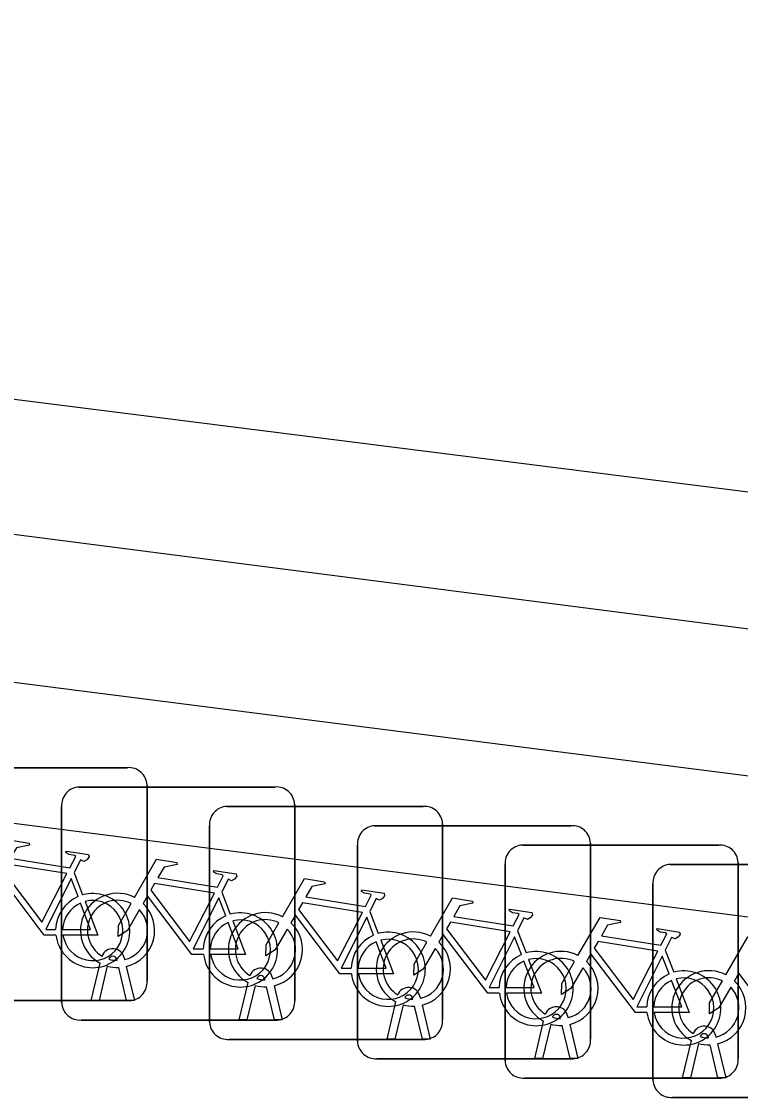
# Model space of a CAD drawing. Extents: x 160664 to 161506, y 382245 to 383288.
# Drawn here: x 160885.651 to 160888.734, y 383230.347 to 383234.961 of the extents above; entities that cross this region are included whole.
import ezdxf

# ---------------------------------------------------------------- set-up
doc = ezdxf.new("R2010")
doc.units = 0
for name, color, linetype in [('IMGEO_Fietsenrek', 7, 'Continuous'), ('IMGEO_Hek', 7, 'Continuous'), ('IMGEO_Parkeervlak_open', 7, 'Continuous'), ('IMGEO_Voetgangersgebied_open', 7, 'Continuous')]:
    doc.layers.add(name, color=color, linetype=linetype)

msp = doc.modelspace()

# ---------------------------------------------------------------- linework, layer by layer
at = {"layer": 'IMGEO_Fietsenrek'}
for p, q in [((160885.2649, 383231.7615), (160886.1058, 383231.7615)), ((160886.1058, 383231.7615), (160885.2649, 383231.7615)), ((160885.8979, 383231.6785), (160886.7388, 383231.6785)), ((160886.7388, 383231.6785), (160885.8979, 383231.6785)), ((160886.1895, 383231.6871), (160886.1895, 383230.8462)), ((160886.1895, 383230.8462), (160886.1895, 383231.6871)), ((160885.8235, 383230.7539), (160885.8235, 383231.5948)), ((160885.8235, 383231.5948), (160885.8235, 383230.7539)), ((160886.5319, 383231.5955), (160887.3728, 383231.5955)), ((160887.3728, 383231.5955), (160886.5319, 383231.5955)), ((160886.8225, 383231.6041), (160886.8225, 383230.7632)), ((160886.8225, 383230.7632), (160886.8225, 383231.6041)), ((160886.4575, 383230.6709), (160886.4575, 383231.5118)), ((160886.4575, 383231.5118), (160886.4575, 383230.6709)), ((160887.1659, 383231.5125), (160888.0068, 383231.5125)), ((160888.0068, 383231.5125), (160887.1659, 383231.5125)), ((160887.4565, 383231.5211), (160887.4565, 383230.6802)), ((160887.4565, 383230.6802), (160887.4565, 383231.5211)), ((160888.0905, 383231.4381), (160888.0905, 383230.5972)), ((160888.0905, 383230.5972), (160888.0905, 383231.4381)), ((160887.0915, 383230.5879), (160887.0915, 383231.4288)), ((160887.0915, 383231.4288), (160887.0915, 383230.5879)), ((160887.7989, 383231.4295), (160888.6398, 383231.4295)), ((160888.6398, 383231.4295), (160887.7989, 383231.4295)), ((160887.7245, 383230.5049), (160887.7245, 383231.3458)), ((160887.7245, 383231.3458), (160887.7245, 383230.5049)), ((160888.4329, 383231.3465), (160889.2738, 383231.3465)), ((160889.2738, 383231.3465), (160888.4329, 383231.3465)), ((160888.7235, 383231.3551), (160888.7235, 383230.5142)), ((160888.7235, 383230.5142), (160888.7235, 383231.3551)), ((160885.8772, 383231.3112), (160885.9135, 383231.216)), ((160888.3585, 383230.4219), (160888.3585, 383231.2628)), ((160888.3585, 383231.2628), (160888.3585, 383230.4219)), ((160886.5102, 383231.2282), (160886.5465, 383231.133)), ((160887.1442, 383231.1452), (160887.1805, 383231.05)), ((160887.7782, 383231.0622), (160887.8145, 383230.967)), ((160888.4112, 383230.9792), (160888.4475, 383230.884)), ((160885.9505, 383230.7633), (160885.9888, 383230.9233)), ((160886.0609, 383230.9349), (160886.0599, 383230.9392)), ((160886.0916, 383230.9464), (160886.0934, 383230.9385)), ((160886.0192, 383230.9111), (160885.9839, 383230.7633)), ((160886.102, 383230.7633), (160886.0681, 383230.905)), ((160886.1004, 383230.9093), (160886.1354, 383230.7633)), ((160886.5845, 383230.6803), (160886.6228, 383230.8403)), ((160886.6949, 383230.8519), (160886.6939, 383230.8562)), ((160886.7256, 383230.8634), (160886.7274, 383230.8555)), ((160886.6532, 383230.8281), (160886.6179, 383230.6803)), ((160886.736, 383230.6803), (160886.7021, 383230.822)), ((160886.7344, 383230.8263), (160886.7694, 383230.6803)), ((160886.1151, 383230.7625), (160885.2742, 383230.7625)), ((160885.2742, 383230.7625), (160886.1151, 383230.7625)), ((160885.9839, 383230.7633), (160885.9505, 383230.7633)), ((160886.1354, 383230.7633), (160886.102, 383230.7633)), ((160887.2185, 383230.5973), (160887.2568, 383230.7573)), ((160887.2872, 383230.7451), (160887.2519, 383230.5973)), ((160887.3289, 383230.7689), (160887.3279, 383230.7732)), ((160887.37, 383230.5973), (160887.3361, 383230.739)), ((160887.3596, 383230.7804), (160887.3614, 383230.7725)), ((160887.3684, 383230.7433), (160887.4034, 383230.5973)), ((160887.9926, 383230.6974), (160887.9944, 383230.6895)), ((160886.7481, 383230.6795), (160885.9072, 383230.6795)), ((160885.9072, 383230.6795), (160886.7481, 383230.6795)), ((160886.6179, 383230.6803), (160886.5845, 383230.6803)), ((160886.7694, 383230.6803), (160886.736, 383230.6803)), ((160887.8515, 383230.5143), (160887.8898, 383230.6743)), ((160887.9202, 383230.6621), (160887.8849, 383230.5143)), ((160887.9619, 383230.6859), (160887.9609, 383230.6902)), ((160888.003, 383230.5143), (160887.9691, 383230.656)), ((160888.0014, 383230.6603), (160888.0364, 383230.5143)), ((160888.5959, 383230.6029), (160888.5949, 383230.6072)), ((160888.6266, 383230.6144), (160888.6284, 383230.6065)), ((160887.3821, 383230.5965), (160886.5412, 383230.5965)), ((160886.5412, 383230.5965), (160887.3821, 383230.5965)), ((160887.2519, 383230.5973), (160887.2185, 383230.5973)), ((160887.4034, 383230.5973), (160887.37, 383230.5973)), ((160888.4855, 383230.4313), (160888.5238, 383230.5913)), ((160888.5542, 383230.5791), (160888.5189, 383230.4313)), ((160888.637, 383230.4313), (160888.6031, 383230.573)), ((160888.6354, 383230.5773), (160888.6704, 383230.4313)), ((160888.0161, 383230.5135), (160887.1752, 383230.5135)), ((160887.1752, 383230.5135), (160888.0161, 383230.5135)), ((160887.8849, 383230.5143), (160887.8515, 383230.5143)), ((160888.0364, 383230.5143), (160888.003, 383230.5143)), ((160888.6491, 383230.4305), (160887.8082, 383230.4305)), ((160887.8082, 383230.4305), (160888.6491, 383230.4305)), ((160888.5189, 383230.4313), (160888.4855, 383230.4313)), ((160888.6704, 383230.4313), (160888.637, 383230.4313)), ((160889.2831, 383230.3475), (160888.4422, 383230.3475)), ((160888.4422, 383230.3475), (160889.2831, 383230.3475))]:
    msp.add_line(p, q, dxfattribs=at)
for points in [[(160885.5031, 383231.2882), (160885.5978, 383231.4517), (160885.684, 383231.4379), (160885.6857, 383231.4292), (160885.6296, 383231.4183), (160885.6034, 383231.373), (160885.8586, 383231.3322)], [(160885.8586, 383231.3322), (160885.8836, 383231.381), (160885.8785, 383231.385), (160885.8553, 383231.3887), (160885.8426, 383231.3962), (160885.8416, 383231.3993), (160885.8438, 383231.4039), (160885.9386, 383231.3888), (160885.9409, 383231.3785), (160885.9315, 383231.3661), (160885.9191, 383231.3597), (160885.9046, 383231.3659), (160885.8772, 383231.3112)], [(160885.8457, 383231.307), (160885.5889, 383231.348), (160885.5722, 383231.3192), (160885.7392, 383231.0989), (160885.8457, 383231.307)], [(160886.1361, 383231.2052), (160886.2308, 383231.3687), (160886.317, 383231.3549), (160886.3187, 383231.3462), (160886.2626, 383231.3353), (160886.2364, 383231.29), (160886.4916, 383231.2492)], [(160885.7988, 383231.0435), (160885.7491, 383231.0436), (160885.5584, 383231.2953), (160885.5394, 383231.2625)], [(160886.4916, 383231.2492), (160886.5166, 383231.298), (160886.5115, 383231.302), (160886.4883, 383231.3057), (160886.4756, 383231.3132), (160886.4746, 383231.3163), (160886.4768, 383231.3209), (160886.5716, 383231.3058), (160886.5739, 383231.2955), (160886.5645, 383231.2831), (160886.5521, 383231.2767), (160886.5376, 383231.2829), (160886.5102, 383231.2282)], [(160885.8937, 383231.209), (160885.8644, 383231.2858), (160885.755, 383231.0677), (160885.7977, 383231.0676)], [(160886.4787, 383231.224), (160886.2219, 383231.265), (160886.2052, 383231.2362), (160886.3722, 383231.0159), (160886.4787, 383231.224)], [(160886.7701, 383231.1222), (160886.8648, 383231.2857), (160886.951, 383231.2719), (160886.9527, 383231.2632), (160886.8966, 383231.2523), (160886.8704, 383231.207), (160887.1256, 383231.1662)], [(160886.4318, 383230.9605), (160886.3821, 383230.9606), (160886.1914, 383231.2123), (160886.1724, 383231.1795)], [(160886.5267, 383231.126), (160886.4974, 383231.2028), (160886.388, 383230.9847), (160886.4307, 383230.9846)], [(160887.1256, 383231.1662), (160887.1506, 383231.215), (160887.1455, 383231.219), (160887.1223, 383231.2227), (160887.1096, 383231.2302), (160887.1086, 383231.2333), (160887.1108, 383231.2379), (160887.2056, 383231.2228), (160887.2079, 383231.2125), (160887.1985, 383231.2001), (160887.1861, 383231.1937), (160887.1716, 383231.1999), (160887.1442, 383231.1452)], [(160887.4041, 383231.0392), (160887.4988, 383231.2027), (160887.585, 383231.1889), (160887.5867, 383231.1802), (160887.5306, 383231.1693), (160887.5044, 383231.124), (160887.7596, 383231.0832)], [(160885.8277, 383231.0675), (160885.9476, 383231.0673), (160885.9044, 383231.1809)], [(160885.9242, 383231.1878), (160885.9792, 383231.0432), (160885.8291, 383231.0435)], [(160886.1568, 383231.1527), (160886.1052, 383231.0635), (160886.0653, 383231.0375), (160886.0665, 383231.085), (160886.121, 383231.1792)], [(160887.1127, 383231.141), (160886.8559, 383231.182), (160886.8392, 383231.1532), (160887.0062, 383230.9329), (160887.1127, 383231.141)], [(160887.7596, 383231.0832), (160887.7846, 383231.132), (160887.7795, 383231.136), (160887.7563, 383231.1397), (160887.7436, 383231.1472), (160887.7426, 383231.1503), (160887.7448, 383231.1549), (160887.8396, 383231.1398), (160887.8419, 383231.1295), (160887.8325, 383231.1171), (160887.8201, 383231.1107), (160887.8056, 383231.1169), (160887.7782, 383231.0622)], [(160887.0658, 383230.8775), (160887.0161, 383230.8776), (160886.8254, 383231.1293), (160886.8064, 383231.0965)], [(160887.1607, 383231.043), (160887.1314, 383231.1198), (160887.022, 383230.9017), (160887.0647, 383230.9016)], [(160888.0371, 383230.9562), (160888.1318, 383231.1197), (160888.218, 383231.1059), (160888.2197, 383231.0972), (160888.1636, 383231.0863), (160888.1374, 383231.041), (160888.3926, 383231.0002)], [(160886.4607, 383230.9845), (160886.5806, 383230.9843), (160886.5374, 383231.0979)], [(160886.5572, 383231.1048), (160886.6122, 383230.9602), (160886.4621, 383230.9605)], [(160886.7908, 383231.0697), (160886.7392, 383230.9805), (160886.6993, 383230.9545), (160886.7005, 383231.002), (160886.755, 383231.0962)], [(160887.7467, 383231.058), (160887.4899, 383231.099), (160887.4732, 383231.0702), (160887.6402, 383230.8499), (160887.7467, 383231.058)], [(160888.3926, 383231.0002), (160888.4176, 383231.049), (160888.4125, 383231.053), (160888.3893, 383231.0567), (160888.3766, 383231.0642), (160888.3756, 383231.0673), (160888.3778, 383231.0719), (160888.4726, 383231.0568), (160888.4749, 383231.0465), (160888.4655, 383231.0341), (160888.4531, 383231.0277), (160888.4386, 383231.0339), (160888.4112, 383230.9792)], [(160887.1912, 383231.0218), (160887.2462, 383230.8772), (160887.0961, 383230.8775)], [(160887.6998, 383230.7945), (160887.6501, 383230.7946), (160887.4594, 383231.0463), (160887.4404, 383231.0135)], [(160887.7947, 383230.96), (160887.7654, 383231.0368), (160887.656, 383230.8187), (160887.6987, 383230.8186)], [(160888.3797, 383230.975), (160888.1229, 383231.016), (160888.1062, 383230.9872), (160888.2732, 383230.7669), (160888.3797, 383230.975)], [(160888.6711, 383230.8732), (160888.7658, 383231.0367), (160888.852, 383231.0229), (160888.8537, 383231.0142), (160888.7976, 383231.0033), (160888.7714, 383230.958), (160889.0266, 383230.9172)], [(160887.0947, 383230.9015), (160887.2146, 383230.9013), (160887.1714, 383231.0149)], [(160887.4248, 383230.9867), (160887.3732, 383230.8975), (160887.3333, 383230.8715), (160887.3345, 383230.919), (160887.389, 383231.0132)], [(160887.7287, 383230.8185), (160887.8486, 383230.8183), (160887.8054, 383230.9319)], [(160887.8252, 383230.9388), (160887.8802, 383230.7942), (160887.7301, 383230.7945)], [(160888.0578, 383230.9037), (160888.0062, 383230.8145), (160887.9663, 383230.7885), (160887.9675, 383230.836), (160888.022, 383230.9302)], [(160888.3328, 383230.7115), (160888.2831, 383230.7116), (160888.0924, 383230.9633), (160888.0734, 383230.9305)], [(160888.4277, 383230.877), (160888.3984, 383230.9538), (160888.289, 383230.7357), (160888.3317, 383230.7356)], [(160888.9668, 383230.6285), (160888.9171, 383230.6286), (160888.7264, 383230.8803), (160888.7074, 383230.8475)], [(160888.3617, 383230.7355), (160888.4816, 383230.7353), (160888.4384, 383230.8489)], [(160888.4582, 383230.8558), (160888.5132, 383230.7112), (160888.3631, 383230.7115)], [(160888.6918, 383230.8207), (160888.6402, 383230.7315), (160888.6003, 383230.7055), (160888.6015, 383230.753), (160888.656, 383230.8472)]]:
    msp.add_lwpolyline(points, dxfattribs=at)
for centre, radius, start, end in [((160886.1116, 383231.6838), 0.0779, 2.4484, 94.2845), ((160886.1116, 383231.6838), 0.0779, 2.4484, 94.2845), ((160885.9012, 383231.6006), 0.0779, 92.4484, 184.2845), ((160885.9012, 383231.6006), 0.0779, 92.4484, 184.2845), ((160886.7446, 383231.6008), 0.0779, 2.4484, 94.2845), ((160886.7446, 383231.6008), 0.0779, 2.4484, 94.2845), ((160886.5352, 383231.5176), 0.0779, 92.4484, 184.2845), ((160886.5352, 383231.5176), 0.0779, 92.4484, 184.2845), ((160887.3786, 383231.5178), 0.0779, 2.4484, 94.2845), ((160887.3786, 383231.5178), 0.0779, 2.4484, 94.2845), ((160887.1692, 383231.4346), 0.0779, 92.4484, 184.2845), ((160887.1692, 383231.4346), 0.0779, 92.4484, 184.2845), ((160888.0126, 383231.4348), 0.0779, 2.4484, 94.2845), ((160888.0126, 383231.4348), 0.0779, 2.4484, 94.2845), ((160887.8022, 383231.3516), 0.0779, 92.4484, 184.2845), ((160887.8022, 383231.3516), 0.0779, 92.4484, 184.2845), ((160888.6456, 383231.3518), 0.0779, 2.4484, 94.2845), ((160888.6456, 383231.3518), 0.0779, 2.4484, 94.2845), ((160888.4362, 383231.2686), 0.0779, 92.4484, 184.2845), ((160888.4362, 383231.2686), 0.0779, 92.4484, 184.2845), ((160885.9567, 383231.0629), 0.159, 113.3408, 178.3217), ((160885.9567, 383231.0629), 0.159, 187.0065, 105.7708), ((160886.0631, 383231.0639), 0.159, 62.6766, 242.1369), ((160885.9567, 383231.0629), 0.129, 113.923, 177.9556), ((160885.9567, 383231.0629), 0.129, 188.6715, 104.5883), ((160886.0631, 383231.0639), 0.129, 63.3192, 238.903), ((160886.0631, 383231.0639), 0.159, 283.5766, 46.6042), ((160886.0631, 383231.0639), 0.129, 283.6043, 43.4302), ((160886.5897, 383230.9799), 0.159, 113.3408, 178.3217), ((160886.5897, 383230.9799), 0.159, 187.0065, 105.7708), ((160886.5897, 383230.9799), 0.129, 188.6715, 104.5883), ((160886.6971, 383230.9809), 0.159, 62.6766, 242.1369), ((160886.6971, 383230.9809), 0.129, 63.3192, 238.903), ((160886.5897, 383230.9799), 0.129, 113.923, 177.9556), ((160886.6971, 383230.9809), 0.129, 283.6043, 43.4302), ((160886.6971, 383230.9809), 0.159, 283.5766, 46.6042), ((160887.2237, 383230.8969), 0.159, 113.3408, 178.3217), ((160887.2237, 383230.8969), 0.159, 187.0065, 105.7708), ((160887.2237, 383230.8969), 0.129, 188.6715, 104.5883), ((160887.3311, 383230.8979), 0.159, 62.6766, 242.1369), ((160887.3311, 383230.8979), 0.129, 63.3192, 238.903), ((160886.0429, 383230.9353), 0.0499, 12.8025, 158.6934), ((160887.2237, 383230.8969), 0.129, 113.923, 177.9556), ((160887.3311, 383230.8979), 0.129, 283.6043, 43.4302), ((160887.3311, 383230.8979), 0.159, 283.5766, 46.6042), ((160887.8577, 383230.8139), 0.159, 187.0065, 105.7708), ((160887.9641, 383230.8149), 0.159, 62.6766, 242.1369), ((160886.0429, 383230.9353), 0.0174, 12.8025, 163.4502), ((160886.0631, 383231.0639), 0.129, 253.415, 269.0204), ((160887.8577, 383230.8139), 0.159, 113.3408, 178.3217), ((160887.8577, 383230.8139), 0.129, 113.923, 177.9556), ((160887.8577, 383230.8139), 0.129, 188.6715, 104.5883), ((160887.9641, 383230.8149), 0.129, 63.3192, 238.903), ((160887.9641, 383230.8149), 0.159, 283.5766, 46.6042), ((160886.0631, 383231.0639), 0.159, 253.9967, 271.7867), ((160886.6769, 383230.8523), 0.0499, 12.8025, 158.6934), ((160887.9641, 383230.8149), 0.129, 283.6043, 43.4302), ((160888.4907, 383230.7309), 0.159, 113.3408, 178.3217), ((160888.4907, 383230.7309), 0.159, 187.0065, 105.7708), ((160888.5981, 383230.7319), 0.159, 62.6766, 242.1369), ((160886.1118, 383230.8404), 0.0779, 272.4484, 4.2845), ((160886.1118, 383230.8404), 0.0779, 272.4484, 4.2845), ((160886.6769, 383230.8523), 0.0174, 12.8025, 163.4502), ((160886.6971, 383230.9809), 0.129, 253.415, 269.0204), ((160888.4907, 383230.7309), 0.129, 113.923, 177.9556), ((160888.4907, 383230.7309), 0.129, 188.6715, 104.5883), ((160888.5981, 383230.7319), 0.129, 63.3192, 238.903), ((160888.5981, 383230.7319), 0.159, 283.5766, 46.6042), ((160886.6971, 383230.9809), 0.159, 253.9967, 271.7867), ((160887.3109, 383230.7693), 0.0499, 12.8025, 158.6934), ((160887.3109, 383230.7693), 0.0174, 12.8025, 163.4502), ((160888.5981, 383230.7319), 0.129, 283.6043, 43.4302), ((160885.9014, 383230.7572), 0.0779, 182.4484, 274.2845), ((160885.9014, 383230.7572), 0.0779, 182.4484, 274.2845), ((160886.7448, 383230.7574), 0.0779, 272.4484, 4.2845), ((160886.7448, 383230.7574), 0.0779, 272.4484, 4.2845), ((160887.3311, 383230.8979), 0.159, 253.9967, 271.7867), ((160887.3311, 383230.8979), 0.129, 253.415, 269.0204), ((160887.9439, 383230.6863), 0.0499, 12.8025, 158.6934), ((160887.9439, 383230.6863), 0.0174, 12.8025, 163.4502), ((160886.5354, 383230.6742), 0.0779, 182.4484, 274.2845), ((160886.5354, 383230.6742), 0.0779, 182.4484, 274.2845), ((160887.3788, 383230.6744), 0.0779, 272.4484, 4.2845), ((160887.3788, 383230.6744), 0.0779, 272.4484, 4.2845), ((160887.9641, 383230.8149), 0.159, 253.9967, 271.7867), ((160887.9641, 383230.8149), 0.129, 253.415, 269.0204), ((160888.5779, 383230.6033), 0.0499, 12.8025, 158.6934), ((160888.5779, 383230.6033), 0.0174, 12.8025, 163.4502), ((160888.5981, 383230.7319), 0.129, 253.415, 269.0204), ((160887.1694, 383230.5912), 0.0779, 182.4484, 274.2845), ((160887.1694, 383230.5912), 0.0779, 182.4484, 274.2845), ((160888.0128, 383230.5914), 0.0779, 272.4484, 4.2845), ((160888.0128, 383230.5914), 0.0779, 272.4484, 4.2845), ((160888.5981, 383230.7319), 0.159, 253.9967, 271.7867), ((160888.6458, 383230.5084), 0.0779, 272.4484, 4.2845), ((160888.6458, 383230.5084), 0.0779, 272.4484, 4.2845), ((160887.8024, 383230.5082), 0.0779, 182.4484, 274.2845), ((160887.8024, 383230.5082), 0.0779, 182.4484, 274.2845), ((160888.4364, 383230.4252), 0.0779, 182.4484, 274.2845), ((160888.4364, 383230.4252), 0.0779, 182.4484, 274.2845)]:
    msp.add_arc(centre, radius, start, end, dxfattribs=at)
at = {"layer": 'IMGEO_Hek'}
msp.add_lwpolyline([(160870.379, 383234.07), (160894.286, 383231.023)], dxfattribs=at)
at = {"layer": 'IMGEO_Parkeervlak_open'}
msp.add_lwpolyline([(160872.796, 383234.961), (160896.746, 383231.936)], dxfattribs=at)
at = {"layer": 'IMGEO_Voetgangersgebied_open'}
for points in [[(160870.299, 383234.735), (160894.83, 383231.577)], [(160894.729, 383230.36), (160885.381, 383231.552)]]:
    msp.add_lwpolyline(points, dxfattribs=at)

doc.saveas('drawing.dxf')
